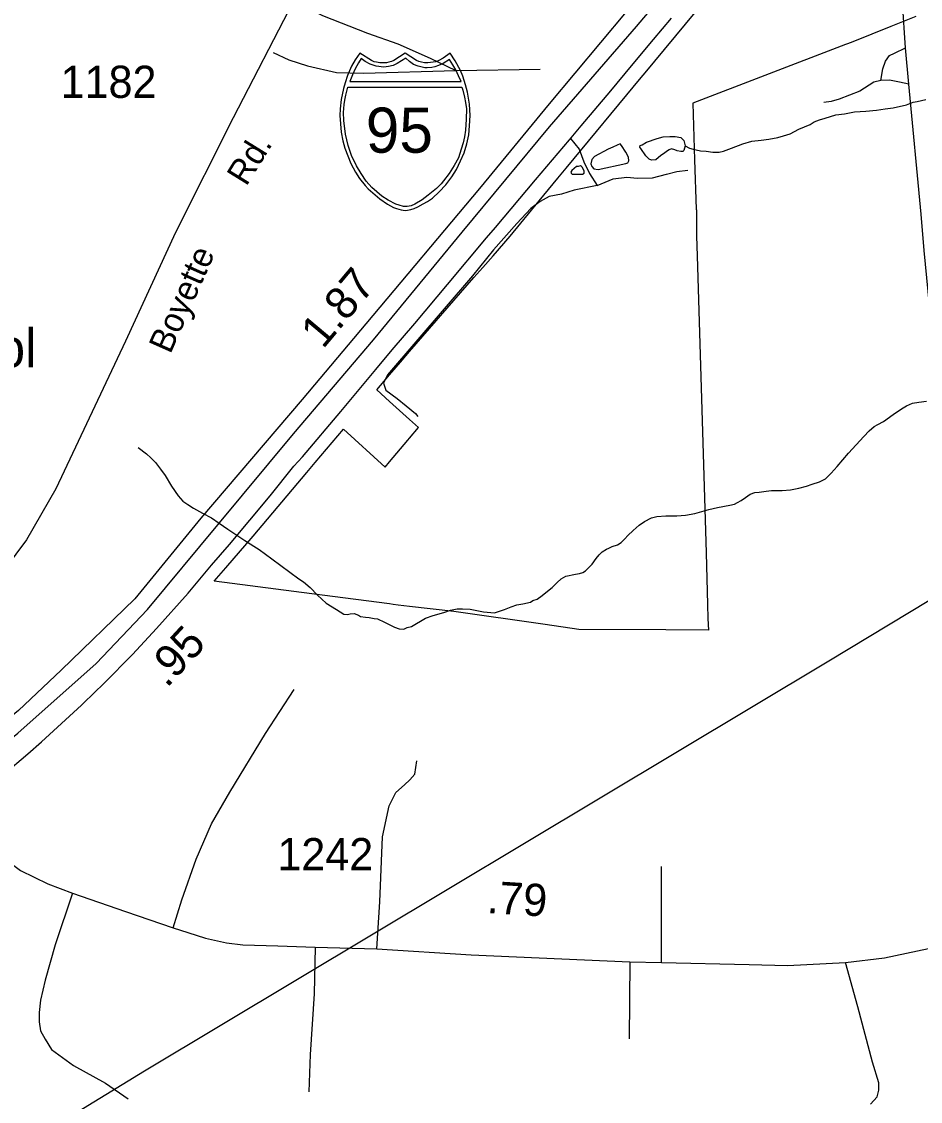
# Model space of a CAD drawing. Extents: x 2082433 to 2279600, y 546599 to 755198.
# Drawn here: x 2178573 to 2182059, y 616720 to 620908 of the extents above; entities that cross this region are included whole.
import ezdxf

# ---------------------------------------------------------------- set-up
doc = ezdxf.new("R2010")
doc.units = 0
for name, color, linetype in [('Exist Boundary Political City Limit New', 7, 'Continuous'), ('Exist Cultural Educational Facility Middle Label', 7, 'Continuous'), ('Exist Hydrographic Misc Water Feature', 7, 'Continuous'), ('Exist Road Non-System Type 51', 7, 'Continuous'), ('Exist Road Primary Interstate Divided Center Attributed', 7, 'Continuous'), ('Exist Road Primary Interstate Mileage Hundredths English Label', 7, 'Continuous'), ('Exist Road Primary Interstate Shield CELL', 7, 'Continuous'), ('Exist Road Primary Interstate Shield Number Label', 7, 'Continuous'), ('Exist Road Primary NC Attributed', 7, 'Continuous'), ('Exist Road Primary NC Service Mileage Hundredths English Label', 7, 'Continuous'), ('Exist Road Primary US Attributed', 7, 'Continuous'), ('Exist Road Secondary Mileage Hundredths English Label', 7, 'Continuous'), ('Exist Road Secondary Type 51 Attributed', 7, 'Continuous'), ('Exist Road Secondary Type 51 Label', 7, 'Continuous'), ('Exist Road Secondary Type 51 Number Label', 7, 'Continuous'), ('Exist Utilities Electrical Transmission Line', 7, 'Continuous'), ('Map Preparation Boundary City Limit Buffer Line', 7, 'Continuous')]:
    doc.layers.add(name, color=color, linetype=linetype)

msp = doc.modelspace()

# ---------------------------------------------------------------- linework, layer by layer
at = {"layer": 'Exist Boundary Political City Limit New'}
for points in [[(2182042, 620927.4), (2181944, 620889.1), (2181796.8, 620830.2), (2181776, 620822), (2181769, 620819.2), (2181752, 620812.4), (2181176.5, 620591.7), (2181182.2, 620372.6), (2181189.8, 620180.1), (2181190, 620176.6), (2181190, 620160.8), (2181190.5, 620076.5), (2181192.8, 620000), (2181227.8, 618847.3), (2181233.8, 618646.9), (2181235.2, 618593.4), (2181236.8, 618547.3), (2181072.2, 618548.4), (2180734.2, 618550.6), (2180603.5, 618569.2), (2180248.8, 618620.4), (2180077.2, 618639.9), (2180033, 618644.9), (2180014, 618647.3), (2180000, 618649.1), (2179739, 618682.8), (2179628.8, 618696.9), (2179320, 618737.1), (2179364.8, 618789.4)], [(2179364.8, 618789.4), (2179470.8, 618912.7), (2179679.2, 619158.9), (2179711.8, 619197.4), (2179821.5, 619327.2), (2179983.2, 619180.4), (2180000, 619200.5), (2180070.2, 619284.1), (2180077.2, 619292.4), (2180111.8, 619333.6), (2180077.2, 619365.1), (2180000, 619435.1), (2179950.8, 619479.8), (2180000, 619538), (2180008.5, 619547.9), (2180042, 619587.6), (2180077.2, 619629.1), (2180327, 619915.2), (2180361.5, 619954.6), (2180401.2, 620000), (2180468, 620076.4), (2180580.2, 620213.5), (2180653.2, 620301.4), (2180685.2, 620340.1), (2180976.5, 620691.4), (2180991.5, 620709.3), (2181185.8, 620943.8)]]:
    msp.add_lwpolyline(points, dxfattribs=at)
at = {"layer": 'Exist Hydrographic Misc Water Feature'}
for points in [[(2181146, 620426.8), (2181163.8, 620417.2), (2181178.2, 620413), (2181206.5, 620407.1), (2181228.2, 620405.4), (2181254.5, 620401.5), (2181278.2, 620401.5), (2181295.9, 620405.7), (2181326, 620417.8), (2181369.9, 620434.3), (2181405.6, 620444.3), (2181441.7, 620448.6), (2181471.6, 620452.6), (2181505.8, 620458.8), (2181527.6, 620464.8), (2181553.6, 620473.1), (2181587.3, 620491.5), (2181631.5, 620509.5), (2181647.3, 620519.7), (2181667.2, 620527.7), (2181689.2, 620533.7), (2181731.2, 620546), (2181765, 620550.2), (2181803, 620558.7), (2181847.1, 620561), (2181889.1, 620565.2), (2181922.9, 620569.4), (2181952.9, 620573.4), (2182004.7, 620585.8), (2182031, 620595.6), (2182046.6, 620597.7), (2182080.6, 620606)], [(2181146, 620426.8), (2181142.1, 620408.7), (2181138, 620404.9), (2181130.4, 620404.8), (2181116.2, 620406.6), (2181106.2, 620410.5), (2181094.1, 620414.7), (2181084.3, 620410.6), (2181074.2, 620404.4), (2181066.4, 620398.3), (2181052.5, 620388.2), (2181032.4, 620372.2), (2181016.2, 620370.2), (2181006.8, 620374), (2180994, 620388.1), (2180974.1, 620415.8), (2180970.5, 620421.7), (2180971.9, 620427.9), (2180979.9, 620430), (2180996.1, 620440.1), (2181037.9, 620454.4), (2181061.9, 620460.6), (2181087.7, 620462.3), (2181107.6, 620462.6), (2181130, 620458.8), (2181142.1, 620446.9), (2181146, 620426.8)], [(2180848.2, 620413.4), (2180794.7, 620385), (2180784.5, 620372.7), (2180780.2, 620356.7), (2180784.5, 620346.7), (2180792.7, 620337), (2180808.5, 620335), (2180916.3, 620357.7), (2180924.3, 620359.7), (2180928.2, 620367.6), (2180926.4, 620381.7), (2180916.1, 620401.5), (2180899.9, 620427.5), (2180894.2, 620433.6), (2180882.5, 620429.3), (2180866.1, 620421.2), (2180848.2, 620413.4)], [(2180716.6, 620316.4), (2180748.6, 620316.9), (2180754.7, 620320.8), (2180754.7, 620328.5), (2180748.6, 620342.8), (2180744.5, 620346.7), (2180740.6, 620348.5), (2180731, 620346.7), (2180724.6, 620346.5), (2180706.6, 620330.5), (2180702.5, 620324.2), (2180704.9, 620320.2), (2180708.4, 620316.5), (2180716.6, 620316.4)], [(2181433.5, 619083.2), (2181461.4, 619087), (2181481.7, 619089.3), (2181503.4, 619089.2), (2181523.3, 619089.5), (2181555.5, 619091.5), (2181587.3, 619098), (2181617, 619106.1), (2181639.1, 619114.1), (2181667.4, 619122.4), (2181691, 619134.3), (2181713, 619156.5), (2181736.9, 619182.5), (2181780.4, 619234.7), (2181840.1, 619299.1), (2181860, 619321.3), (2181880.1, 619337.3), (2181893.6, 619345.4), (2181915.7, 619357.5), (2181953.7, 619383.8), (2181985.5, 619406.1), (2182005.8, 619418.1), (2182029.1, 619428.3), (2182053.1, 619432.4), (2182083.1, 619436.4)], [(2179025.3, 619255.5), (2179057.1, 619231.7), (2179073.7, 619215.8), (2179091.8, 619197.7), (2179111.9, 619171.9), (2179129.9, 619148.1), (2179154.1, 619106.3), (2179180.4, 619068.3), (2179198.4, 619048.5), (2179216.9, 619034.4), (2179238.8, 619020.6), (2179274.7, 619000.9), (2179309.1, 618983.1), (2179338.9, 618963.2), (2179372.7, 618939.5), (2179411.4, 618913.7), (2179438.9, 618895.8), (2179493.5, 618860), (2179543.5, 618824.4), (2179648.1, 618747), (2179665.9, 618735.4), (2179692.2, 618713.5), (2179720.3, 618683.8), (2179754.5, 618651.8), (2179794.7, 618627.9), (2179822.8, 618610.2), (2179836.5, 618608.2), (2179846.6, 618610.4), (2179862.8, 618612.4), (2179878.8, 618606.3), (2179886.8, 618600.6), (2179906.6, 618598.4), (2179920.4, 618596.7), (2179940.7, 618592.9), (2179952.8, 618591.1), (2179980.9, 618579.1), (2180019.2, 618559.1), (2180036.9, 618553.2), (2180054.9, 618551.7), (2180068.6, 618557.7), (2180084.6, 618561.8), (2180139, 618593.7), (2180168.7, 618603.8), (2180210.5, 618616.2), (2180236.2, 618624.5), (2180262.4, 618630.7), (2180282.3, 618630.9), (2180312.7, 618628.8), (2180364.5, 618619.3), (2180392.4, 618615.5), (2180406.4, 618615.4), (2180422.4, 618619.5), (2180446.3, 618627.6), (2180472.2, 618637.9), (2180493.9, 618645.9), (2180516.3, 618649.9), (2180546.2, 618656.3), (2180556.3, 618662.1), (2180572, 618668.2), (2180591.9, 618682.3), (2180612, 618698.7), (2180630.1, 618712.6), (2180649.6, 618732.8), (2180666, 618746.9), (2180683.4, 618756.9), (2180721.7, 618765.3), (2180737.3, 618767.4), (2180749.4, 618771.2), (2180759.5, 618777.4), (2180769.5, 618787.2), (2180785.5, 618803.5), (2180801.5, 618825.4), (2180813.2, 618839.4), (2180824.9, 618851.9), (2180841.1, 618861.6), (2180851.1, 618865.7), (2180863, 618871.6), (2180884.5, 618878.2), (2180898.5, 618888.2), (2180912.8, 618902.2), (2180924.5, 618914.2), (2180944.6, 618934.4), (2180968.2, 618954.3), (2180988.5, 618968.7), (2181016.4, 618982.7), (2181036.5, 618988.6), (2181072.2, 618990.9), (2181114.2, 618991), (2181148.2, 618993.2), (2181184.1, 618999.5), (2181238.3, 619016.1), (2181271.9, 619024), (2181319.7, 619032.2), (2181337.7, 619036.4), (2181349.8, 619042.7), (2181364, 619050.7), (2181381.2, 619062.6), (2181399.4, 619074.9), (2181417.5, 619081.1), (2181433.5, 619083.2)]]:
    msp.add_lwpolyline(points, dxfattribs=at)
at = {"layer": 'Exist Road Non-System Type 51'}
for p, q in [((2180256.4, 620718.7), (2180583.6, 620723.9)), ((2180931.8, 617261.1), (2180928.8, 616962.3))]:
    msp.add_line(p, q, dxfattribs=at)
for points in [[(2179642.3, 620979.4), (2179739.4, 620932.4), (2179914.2, 620863.6), (2180032.3, 620821.8), (2180157.8, 620766.5), (2180256.4, 620718.7)], [(2181906.1, 620680.2), (2181913.5, 620725.4), (2181923.9, 620755.3), (2181938.9, 620776.2), (2181958.3, 620785.2), (2182001.8, 620806.4)], [(2179548.2, 620788.9), (2179609.4, 620760.5), (2179681.1, 620736.6), (2179794.7, 620711.2), (2179899.3, 620708.2), (2180256.4, 620718.7)], [(2181906.1, 620680.2), (2181879.1, 620673.1), (2181823.8, 620638.8), (2181744.6, 620607.4), (2181713.2, 620598.4), (2181684.9, 620593.9)], [(2182014.4, 620665.6), (2181977.7, 620673.1), (2181938.9, 620680.6), (2181906.1, 620680.2)], [(2180701.9, 620454.1), (2180736, 620413.1), (2180754, 620363.8), (2180774.9, 620319), (2180804.8, 620272.7)], [(2180804.8, 620272.7), (2180867.5, 620298.1), (2180919.8, 620304.1), (2180961.7, 620301.1), (2181019.9, 620302.6), (2181073.7, 620316), (2181114.1, 620326.5), (2181157.4, 620332.5)], [(2180804.8, 620272.7), (2180716.6, 620254), (2180667.3, 620239.1), (2180619.5, 620230.1), (2180583.6, 620210.7), (2180547.8, 620183.8), (2180494, 620125.5), (2180402.8, 620022.4), (2180322.1, 619921.5), (2179991.9, 619538.3), (2179977, 619505.4), (2179986, 619478.5), (2180029.3, 619445.6), (2180063.7, 619417.3), (2180101, 619387.4), (2180110, 619376.9)], [(2179161.1, 617393), (2179194, 617501), (2179249.3, 617659.3), (2179309.1, 617796.1), (2179380.8, 617918.6), (2179518.3, 618146.4), (2179630.3, 618317.5)], [(2179950.1, 617311.9), (2179962, 617494.2), (2179972.5, 617745.3), (2179997.9, 617865.5), (2180024.8, 617917.8), (2180057.7, 617947.7), (2180078.6, 617967.1), (2180098, 617989.6), (2180105.5, 618040.4)], [(2181054.3, 617258.9), (2181054.3, 617368), (2181054.3, 617630.9)], [(2178769.7, 617527.1), (2178702.4, 617326.9), (2178663.6, 617190.2), (2178645.7, 617112.5), (2178641.2, 617064.6), (2178641.2, 617028.8), (2178645.7, 616993.7), (2178663.6, 616960.8), (2178689, 616920.5), (2178774.2, 616859.2), (2178898.2, 616790.5), (2178986.3, 616729.2)], [(2179711, 617317.9), (2179708, 617137.1), (2179691.6, 616901), (2179687.1, 616756.8)], [(2181865.7, 616709), (2181891.1, 616737.4), (2181898.5, 616762.8), (2181898.5, 616791.2), (2181873.1, 616871.9), (2181816.3, 617086.3), (2181768.5, 617258.9)]]:
    msp.add_lwpolyline(points, dxfattribs=at)
at = {"layer": 'Exist Road Primary Interstate Divided Center Attributed'}
for points in [[(2181205.3, 621293.4), (2180917.8, 620946.2), (2180619.3, 620588.8), (2180349.4, 620261.2), (2179908.3, 619736.3), (2179660.3, 619442.2), (2179267.6, 618981.8), (2179011.7, 618668.7), (2178726.3, 618393), (2178560.8, 618235.9), (2178264.3, 617994.6), (2178004.6, 617819.2), (2177795.4, 617683.6), (2177415.4, 617466.7), (2177063.2, 617308.3), (2176329.6, 617016.1), (2175370.8, 616632.2), (2174946.6, 616461.7), (2174590.4, 616328.9), (2174058.4, 616113.6)], [(2174086.3, 616030.5), (2174475.4, 616188.3), (2176015.6, 616803.7), (2177075.2, 617225), (2177391.1, 617368.2), (2177710.7, 617543.6), (2177984.7, 617720.4), (2178213.8, 617867), (2178557.9, 618148.2), (2178862.3, 618417.8), (2179061, 618628.3), (2179333.7, 618956.2), (2179627, 619309.6), (2179938.1, 619673.5), (2180281.3, 620091.9), (2180619.8, 620500.3), (2180957.7, 620888.8), (2181151.3, 621119), (2181217.3, 621201.2)]]:
    msp.add_lwpolyline(points, dxfattribs=at)
at = {"layer": 'Exist Road Primary Interstate Shield CELL'}
for points in [[(2180060.6, 620175.8), (2180070, 620176.8), (2180082.8, 620179.2), (2180095.2, 620183.3), (2180109.3, 620189.5), (2180130.1, 620201.1), (2180146.9, 620210.9), (2180166.2, 620223.9), (2180192.3, 620247.6), (2180218.4, 620275), (2180241.4, 620306.1), (2180259.6, 620335.1), (2180275.7, 620368.2), (2180289.1, 620399.1), (2180299.8, 620434.5), (2180306.8, 620468.7), (2180310.4, 620504.4), (2180312.8, 620544), (2180310.1, 620588.5), (2180302.4, 620634.1), (2180295.1, 620662.4), (2180284.1, 620696.4), (2180275.1, 620718), (2180254.2, 620756.5), (2180235.5, 620786.1), (2180208.3, 620766.9), (2180190.5, 620757.5), (2180179.6, 620752.6), (2180168.5, 620750.4), (2180148, 620747.9), (2180135.1, 620748.5), (2180123.2, 620751.2), (2180113, 620753.4), (2180104.8, 620757.5), (2180060.6, 620786.1), (2180016.3, 620757.5), (2180007, 620753.2), (2179997.5, 620751.2), (2179988.3, 620748.7), (2179973.2, 620747.9), (2179961.6, 620748.3), (2179949.8, 620750.4), (2179940.4, 620752.4), (2179929.9, 620757.5), (2179884.8, 620786.1), (2179867, 620760.4), (2179852.6, 620735), (2179837.2, 620699), (2179827.7, 620671.2), (2179820.9, 620648.3), (2179812.5, 620606.4), (2179808.2, 620569.8), (2179807.4, 620544), (2179812.2, 620479.5), (2179819.2, 620445.1), (2179826.5, 620417.3), (2179850.3, 620357.3), (2179868.3, 620323.7), (2179883.7, 620299.5), (2179905.2, 620272.3), (2179917, 620259.4), (2179961.8, 620220.2), (2179991.7, 620199.8), (2180015.6, 620186.9), (2180026.8, 620182.6), (2180044.4, 620177.7)], [(2179890.1, 620765.3), (2179879.1, 620748.4), (2179866.5, 620725.6), (2179856.3, 620701.9), (2179846, 620675.7), (2180277.5, 620675.6), (2180267.5, 620698), (2180256.7, 620720.5), (2180245.5, 620741.1), (2180231.8, 620761), (2180207.5, 620745.8), (2180189.9, 620737.4), (2180175.7, 620732.5), (2180163.8, 620729.8), (2180145.2, 620728.4), (2180136.8, 620728.9), (2180110.9, 620734.7), (2180093.4, 620741.9), (2180076.7, 620753), (2180063.1, 620765.8), (2180028.9, 620745.1), (2180013.8, 620738.4), (2179996.3, 620733.9), (2179977.2, 620731.6), (2179947.8, 620734.7), (2179924.8, 620742.7), (2179904.9, 620753)], [(2180280.1, 620654.3), (2180284.7, 620642.1), (2180291.1, 620615.1), (2180294.4, 620594.2), (2180297.8, 620570.2), (2180296.6, 620529.1), (2180294.6, 620486.5), (2180290.7, 620461.3), (2180285.5, 620438.4), (2180278.3, 620412.9), (2180266.8, 620379.1), (2180250.9, 620350.4), (2180231, 620318.6), (2180209.5, 620290.7), (2180200.2, 620279.2), (2180182.5, 620260.5), (2180150.3, 620234.6), (2180126.8, 620217), (2180098.6, 620200.4), (2180084.3, 620194), (2180067.6, 620190.5), (2180053.9, 620191.5), (2180037.3, 620195.9), (2180023.8, 620199.6), (2179994.4, 620215.5), (2179970.5, 620231.4), (2179930.8, 620264.1), (2179909.3, 620289.2), (2179889.3, 620318.6), (2179871.4, 620348.7), (2179852.3, 620388.3), (2179838.9, 620428.2), (2179829.1, 620471.3), (2179822.5, 620524), (2179821.7, 620556), (2179823.7, 620586.9), (2179826.6, 620603), (2179830.6, 620623.1), (2179838.4, 620654.1)]]:
    msp.add_lwpolyline(points, close=True, dxfattribs=at)
at = {"layer": 'Exist Road Primary NC Attributed'}
msp.add_lwpolyline([(2178501.9, 617988.1), (2178596.8, 618067.6), (2178650, 618114.4), (2178805.2, 618256.8), (2178812.9, 618264.3), (2178892.6, 618342), (2179002.8, 618453), (2179095.6, 618553.9), (2179218.6, 618690.8), (2179290, 618776), (2179309.5, 618799.8), (2179378.6, 618880.3), (2179536.2, 619068.1), (2179628.8, 619183.1), (2179662.5, 619219.9), (2179810.4, 619396), (2179947.3, 619559.3), (2180009.9, 619634.8), (2180098, 619737.1), (2180224.6, 619888.6), (2180376.5, 620069.7), (2180411.3, 620109.6), (2180566, 620294.3), (2180698.1, 620449.5), (2180743.5, 620504.1), (2180858.1, 620639.9), (2180938.7, 620736.8), (2181023.4, 620838.3), (2181093.2, 620921.5)], dxfattribs=at)
at = {"layer": 'Exist Road Primary US Attributed'}
msp.add_lwpolyline([(2182309.5, 617353.2), (2182241, 618075.7), (2182198.8, 618605.9), (2182135.9, 619295.6), (2182099.8, 619763.9), (2182094.2, 619808), (2182074, 620020), (2182061.8, 620161.7), (2182014.4, 620665.6), (2182001.8, 620806.4), (2181989.6, 620981.9), (2181954.6, 621378.1)], dxfattribs=at)
at = {"layer": 'Exist Road Secondary Type 51 Attributed'}
for points in [[(2180593.8, 622051.7), (2180546.4, 622001.4), (2180499.7, 621956.8), (2180180.1, 621632), (2180017.3, 621453.1), (2179928, 621379.3), (2179851.6, 621302.9), (2179717.9, 621133.9), (2179627.5, 620986.9), (2179393.2, 620534.4), (2179169.1, 620090.6), (2178975.1, 619668.8), (2178704.7, 619095.8), (2178591.6, 618897.4), (2178469.6, 618735.7)], [(2178293.5, 617824.6), (2178363.3, 617762.7), (2178492.1, 617671.6), (2178568, 617614.7), (2178674.6, 617563.8), (2178769.7, 617527.1), (2178975.2, 617456.7), (2179161.1, 617393), (2179217.1, 617375.2), (2179285.9, 617352.2), (2179367.4, 617334.4), (2179431.1, 617326.7), (2179566.8, 617323), (2179711, 617317.9), (2179950.1, 617311.9), (2180316.2, 617287.8), (2180931.8, 617261.1), (2181054.3, 617258.9), (2181394.9, 617250.7), (2181543.1, 617247), (2181768.5, 617258.9), (2181920.3, 617276.1), (2182175.5, 617331.2), (2182309.5, 617353.2)]]:
    msp.add_lwpolyline(points, dxfattribs=at)
at = {"layer": 'Exist Utilities Electrical Transmission Line'}
msp.add_lwpolyline([(2159164, 604449.3), (2161823.7, 606095.6), (2164105.1, 607511.9), (2165846.4, 608585.3), (2165955.9, 608659.9), (2167539.9, 609640.3), (2170900.8, 611724.5), (2173536.7, 613386.7), (2176206, 615099), (2179049.2, 616838.4), (2181703.4, 618428.6), (2184752, 620267), (2185283.3, 620681.9), (2186203.1, 621386.7)], dxfattribs=at)
at = {"layer": 'Map Preparation Boundary City Limit Buffer Line'}
for points in [[(2182042, 620927.4), (2181944, 620889.1), (2181796.8, 620830.2), (2181776, 620822), (2181769, 620819.2), (2181752, 620812.4), (2181176.5, 620591.7), (2181182.2, 620372.6), (2181189.8, 620180.1), (2181190, 620176.6), (2181190, 620160.8), (2181190.5, 620076.5), (2181192.8, 620000), (2181227.8, 618847.3), (2181233.8, 618646.9), (2181235.2, 618593.4), (2181236.8, 618547.3), (2181072.2, 618548.4), (2180734.2, 618550.6), (2180603.5, 618569.2), (2180248.8, 618620.4), (2180077.2, 618639.9), (2180033, 618644.9), (2180014, 618647.3), (2180000, 618649.1), (2179739, 618682.8), (2179628.8, 618696.9), (2179320, 618737.1), (2179364.8, 618789.4)], [(2179364.8, 618789.4), (2179470.8, 618912.7), (2179679.2, 619158.9), (2179711.8, 619197.4), (2179821.5, 619327.2), (2179983.2, 619180.4), (2180000, 619200.5), (2180070.2, 619284.1), (2180077.2, 619292.4), (2180111.8, 619333.6), (2180077.2, 619365.1), (2180000, 619435.1), (2179950.8, 619479.8), (2180000, 619538), (2180008.5, 619547.9), (2180042, 619587.6), (2180077.2, 619629.1), (2180327, 619915.2), (2180361.5, 619954.6), (2180401.2, 620000), (2180468, 620076.4), (2180580.2, 620213.5), (2180653.2, 620301.4), (2180685.2, 620340.1), (2180976.5, 620691.4), (2180991.5, 620709.3), (2181185.8, 620943.8)]]:
    msp.add_lwpolyline(points, dxfattribs=at)

# ---------------------------------------------------------------- texts
at = {"layer": 'Exist Cultural Educational Facility Middle Label'}
msp.add_text('Community School', height=150, dxfattribs=at).set_placement((2176947.5, 619566.8))
at = {"layer": 'Exist Road Primary Interstate Mileage Hundredths English Label'}
msp.add_text('1.87', height=125, rotation=49.9615, dxfattribs=at).set_placement((2179741.7, 619635.2))
at = {"layer": 'Exist Road Primary Interstate Shield Number Label'}
msp.add_text('95', height=175, dxfattribs=at).set_placement((2179907.7, 620399.6))
at = {"layer": 'Exist Road Primary NC Service Mileage Hundredths English Label'}
msp.add_text('.95', height=125, rotation=47.3639, dxfattribs=at).set_placement((2179135.9, 618320.7))
at = {"layer": 'Exist Road Secondary Mileage Hundredths English Label'}
msp.add_text('.79', height=125, rotation=356.4895, dxfattribs=at).set_placement((2180375.6, 617450.4))
at = {"layer": 'Exist Road Secondary Type 51 Label'}
for s, rotation, p in [('Rd.', 58.2422, (2179444.1, 620266.3)), ('Boyette', 66.0914, (2179149.4, 619615.7))]:
    msp.add_text(s, height=95, rotation=rotation, dxfattribs=at).set_placement(p)
at = {"layer": 'Exist Road Secondary Type 51 Number Label'}
for s, p in [('1182', (2178723.9, 620612.2)), ('1242', (2179564.7, 617616.2))]:
    msp.add_text(s, height=125, dxfattribs=at).set_placement(p)

doc.saveas('drawing.dxf')
